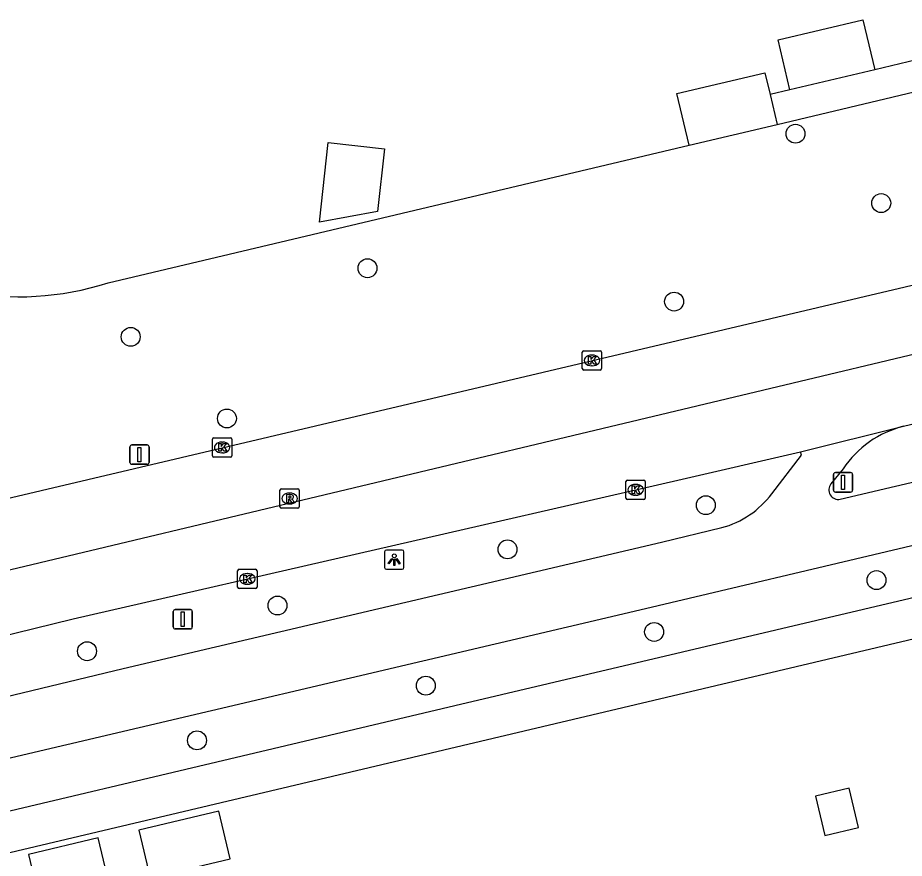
# Model space of a CAD drawing. Extents: x 158038 to 159242, y 380133 to 381214.
# Drawn here: x 158378.95 to 158424.79, y 380931.84 to 380975.3 of the extents above; entities that cross this region are included whole.
import ezdxf

# ---------------------------------------------------------------- set-up
doc = ezdxf.new("R2010")
doc.units = 0
for name, color, linetype in [('IMGEO_Boom', 7, 'Continuous'), ('IMGEO_Fietspad_open', 7, 'Continuous'), ('IMGEO_Groenvoorziening', 7, 'Continuous'), ('IMGEO_Kolk', 7, 'Continuous'), ('IMGEO_Lichtpunt', 7, 'Continuous'), ('IMGEO_Pand', 7, 'Continuous'), ('IMGEO_Rijbaan_regionaal_gesloten', 7, 'Continuous'), ('IMGEO_Rioolput', 7, 'Continuous'), ('IMGEO_Verkeersbordpaal', 7, 'Continuous'), ('IMGEO_Voetpad_open', 7, 'Continuous')]:
    doc.layers.add(name, color=color, linetype=linetype)

msp = doc.modelspace()

# ---------------------------------------------------------------- linework, layer by layer
at = {"layer": 'IMGEO_Boom'}
for centre in [(158419.167, 380969.302), (158423.6, 380965.716), (158397.036, 380962.347), (158412.889, 380960.621), (158384.792, 380958.799), (158389.769, 380954.578), (158414.529, 380950.094), (158404.276, 380947.81), (158423.355, 380946.22), (158392.381, 380944.906), (158411.856, 380943.54), (158382.535, 380942.542), (158400.051, 380940.762), (158388.22, 380937.934)]:
    msp.add_circle(centre, 0.489, dxfattribs=at)
at = {"layer": 'IMGEO_Fietspad_open'}
for points in [[(158421.479, 380950.398), (158427.193, 380951.747), (158453.778, 380958.024), (158500, 380968.887), (158515.75, 380972.588), (158534.976, 380977.093), (158542.093, 380977.956)], [(158543.487, 380975.057), (158534.95, 380974.009), (158529.941, 380972.799), (158500, 380965.696), (158452.232, 380954.381), (158411.121, 380944.673), (158374, 380935.945), (158368.915, 380934.535), (158365.009, 380933.393), (158364.501, 380933.162)], [(158417.938, 380950.684), (158419.475, 380952.674), (158419.433, 380952.857)], [(158421.628, 380951.977), (158420.999, 380951.198)], [(158369.792, 380938.137), (158384.399, 380941.651), (158412.235, 380948.188), (158415.354, 380948.932)]]:
    msp.add_lwpolyline(points, dxfattribs=at)
for centre, radius, start, end in [((158426.077, 380948.976), 5.366, 104.2584, 145.9982), ((158421.389, 380950.888), 0.498, 141.5756, 280.3519), ((158414.111, 380953.547), 4.779, 285.0748, 323.2012)]:
    msp.add_arc(centre, radius, start, end, dxfattribs=at)
at = {"layer": 'IMGEO_Groenvoorziening'}
msp.add_lwpolyline([(158383.621, 380961.589), (158413.661, 380968.705)], dxfattribs=at)
msp.add_arc((158378.987, 380976.175), 15.305, 231.1626, 287.6253, dxfattribs=at)
at = {"layer": 'IMGEO_Kolk'}
for p, q in [((158408.141, 380957.154), (158408.141, 380958.006)), ((158408.216, 380958.08), (158409.068, 380958.08)), ((158408.629, 380957.86), (158408.654, 380957.86)), ((158409.142, 380958.006), (158409.142, 380957.154)), ((158408.652, 380957.3), (158408.627, 380957.3)), ((158409.068, 380957.08), (158408.216, 380957.08)), ((158389.095, 380953.58), (158389.947, 380953.58)), ((158389.02, 380952.654), (158389.02, 380953.506)), ((158389.508, 380953.36), (158389.533, 380953.36)), ((158390.021, 380953.506), (158390.021, 380952.654)), ((158389.531, 380952.8), (158389.506, 380952.8)), ((158389.947, 380952.58), (158389.095, 380952.58)), ((158410.398, 380950.462), (158410.398, 380951.314)), ((158410.473, 380951.388), (158411.325, 380951.388)), ((158411.399, 380951.314), (158411.399, 380950.462)), ((158410.886, 380951.168), (158410.911, 380951.168)), ((158411.325, 380950.388), (158410.473, 380950.388)), ((158410.909, 380950.608), (158410.884, 380950.608)), ((158390.322, 380945.856), (158390.322, 380946.708)), ((158390.397, 380946.782), (158391.249, 380946.782)), ((158391.323, 380946.708), (158391.323, 380945.856)), ((158390.81, 380946.562), (158390.835, 380946.562)), ((158391.249, 380945.782), (158390.397, 380945.782)), ((158390.833, 380946.002), (158390.808, 380946.002))]:
    msp.add_line(p, q, dxfattribs=at)
for points in [[(158408.141, 380957.154), (158408.141, 380958.006)], [(158408.216, 380958.08), (158409.068, 380958.08)], [(158408.462, 380957.78), (158408.585, 380957.78), (158408.585, 380957.629), (158408.715, 380957.78), (158408.879, 380957.78), (158408.733, 380957.629), (158408.886, 380957.38), (158408.734, 380957.38), (158408.649, 380957.544), (158408.585, 380957.477), (158408.585, 380957.38), (158408.462, 380957.38), (158408.462, 380957.78)], [(158409.142, 380958.006), (158409.142, 380957.154)], [(158409.068, 380957.08), (158408.216, 380957.08)], [(158389.095, 380953.58), (158389.947, 380953.58)], [(158389.02, 380952.654), (158389.02, 380953.506)], [(158389.341, 380953.28), (158389.464, 380953.28), (158389.464, 380953.129), (158389.594, 380953.28), (158389.758, 380953.28), (158389.612, 380953.129), (158389.765, 380952.88), (158389.613, 380952.88), (158389.528, 380953.044), (158389.464, 380952.977), (158389.464, 380952.88), (158389.341, 380952.88), (158389.341, 380953.28)], [(158390.021, 380953.506), (158390.021, 380952.654)], [(158389.947, 380952.58), (158389.095, 380952.58)], [(158410.398, 380950.462), (158410.398, 380951.314)], [(158410.473, 380951.388), (158411.325, 380951.388)], [(158411.399, 380951.314), (158411.399, 380950.462)], [(158410.719, 380951.088), (158410.842, 380951.088), (158410.842, 380950.937), (158410.972, 380951.088), (158411.136, 380951.088), (158410.99, 380950.937), (158411.143, 380950.688), (158410.991, 380950.688), (158410.906, 380950.852), (158410.842, 380950.785), (158410.842, 380950.688), (158410.719, 380950.688), (158410.719, 380951.088)], [(158411.325, 380950.388), (158410.473, 380950.388)], [(158390.322, 380945.856), (158390.322, 380946.708)], [(158390.397, 380946.782), (158391.249, 380946.782)], [(158391.323, 380946.708), (158391.323, 380945.856)], [(158390.643, 380946.482), (158390.766, 380946.482), (158390.766, 380946.331), (158390.896, 380946.482), (158391.06, 380946.482), (158390.914, 380946.331), (158391.067, 380946.082), (158390.915, 380946.082), (158390.83, 380946.246), (158390.766, 380946.179), (158390.766, 380946.082), (158390.643, 380946.082), (158390.643, 380946.482)], [(158391.249, 380945.782), (158390.397, 380945.782)]]:
    msp.add_lwpolyline(points, dxfattribs=at)
for centre, start, end in [((158408.218, 380958.004), 91.552, 178.448), ((158408.218, 380958.004), 91.552, 178.448), ((158409.066, 380958.004), 1.552, 88.448), ((158409.066, 380958.004), 1.552, 88.448), ((158408.218, 380957.156), 181.552, 268.448), ((158408.218, 380957.156), 181.552, 268.448), ((158409.066, 380957.156), 271.552, 358.448), ((158409.066, 380957.156), 271.552, 358.448), ((158389.097, 380953.504), 91.552, 178.448), ((158389.097, 380953.504), 91.552, 178.448), ((158389.945, 380953.504), 1.552, 88.448), ((158389.945, 380953.504), 1.552, 88.448), ((158389.097, 380952.656), 181.552, 268.448), ((158389.097, 380952.656), 181.552, 268.448), ((158389.945, 380952.656), 271.552, 358.448), ((158389.945, 380952.656), 271.552, 358.448), ((158410.475, 380951.312), 91.552, 178.448), ((158410.475, 380951.312), 91.552, 178.448), ((158411.323, 380951.312), 1.552, 88.448), ((158411.323, 380951.312), 1.552, 88.448), ((158410.475, 380950.464), 181.552, 268.448), ((158410.475, 380950.464), 181.552, 268.448), ((158411.323, 380950.464), 271.552, 358.448), ((158411.323, 380950.464), 271.552, 358.448), ((158390.399, 380946.706), 91.552, 178.448), ((158390.399, 380946.706), 91.552, 178.448), ((158391.247, 380946.706), 1.552, 88.448), ((158391.247, 380946.706), 1.552, 88.448), ((158390.399, 380945.858), 181.552, 268.448), ((158390.399, 380945.858), 181.552, 268.448), ((158391.247, 380945.858), 271.552, 358.448), ((158391.247, 380945.858), 271.552, 358.448)]:
    msp.add_arc(centre, 0.0765, start, end, dxfattribs=at)
for centre, major_axis, ratio, start_param, end_param in [((158408.628, 380957.58), (-0.387, 0.002), 0.722429, 4.712389, 7.853982), ((158408.653, 380957.58), (-0.39, 0.002), 0.717154, 1.570796, 4.712389), ((158389.507, 380953.08), (-0.387, 0.002), 0.722429, 4.712389, 7.853982), ((158389.532, 380953.08), (-0.39, 0.002), 0.717154, 1.570796, 4.712389), ((158410.885, 380950.888), (-0.387, 0.002), 0.722429, 4.712389, 7.853982), ((158410.91, 380950.888), (-0.39, 0.002), 0.717154, 1.570796, 4.712389), ((158390.809, 380946.282), (-0.387, 0.002), 0.722429, 4.712389, 7.853982), ((158390.834, 380946.282), (-0.39, 0.002), 0.717154, 1.570796, 4.712389)]:
    msp.add_ellipse(centre, major_axis=major_axis, ratio=ratio, start_param=start_param, end_param=end_param, dxfattribs=at)
at = {"layer": 'IMGEO_Lichtpunt'}
for p, q in [((158397.923, 380947.68), (158397.923, 380946.873)), ((158397.923, 380947.68), (158397.923, 380946.873)), ((158398.825, 380947.775), (158398.017, 380947.775)), ((158398.825, 380947.775), (158398.017, 380947.775)), ((158398.919, 380946.873), (158398.919, 380947.68)), ((158398.919, 380946.873), (158398.919, 380947.68)), ((158398.017, 380946.779), (158398.825, 380946.779)), ((158398.017, 380946.779), (158398.825, 380946.779))]:
    msp.add_line(p, q, dxfattribs=at)
for points in [[(158398.297, 380947.344), (158398.336, 380947.316), (158398.148, 380947.054), (158398.11, 380947.081), (158398.297, 380947.344)], [(158398.399, 380947.296), (158398.446, 380947.296), (158398.446, 380946.974), (158398.399, 380946.974), (158398.399, 380947.296)], [(158398.509, 380947.316), (158398.547, 380947.343), (158398.734, 380947.081), (158398.695, 380947.053), (158398.509, 380947.316)]]:
    msp.add_lwpolyline(points, dxfattribs=at)
msp.add_circle((158398.422, 380947.478), 0.0994, dxfattribs=at)
for centre, start, end in [((158398.017, 380947.68), 90, 180), ((158398.017, 380947.68), 90, 180), ((158398.825, 380947.68), 0, 90), ((158398.825, 380947.68), 0, 90), ((158398.017, 380946.873), 180, 270), ((158398.017, 380946.873), 180, 270), ((158398.825, 380946.873), 270, 0), ((158398.825, 380946.873), 270, 360)]:
    msp.add_arc(centre, 0.0946, start, end, dxfattribs=at)
at = {"layer": 'IMGEO_Pand'}
for points in [[(158418.881, 380971.577), (158418.274, 380974.149), (158422.657, 380975.183), (158423.264, 380972.61)], [(158413.661, 380968.705), (158413.031, 380971.377), (158417.59, 380972.452), (158417.853, 380971.335)], [(158423.264, 380972.61), (158418.881, 380971.577)], [(158417.853, 380971.335), (158418.22, 380969.78)], [(158413.661, 380968.705), (158418.22, 380969.78)], [(158395.011, 380968.85), (158397.922, 380968.523), (158397.558, 380965.281), (158394.548, 380964.724), (158395.011, 380968.85)], [(158420.201, 380935.047), (158420.678, 380933.018), (158422.417, 380933.428), (158421.939, 380935.456), (158420.201, 380935.047)], [(158385.8, 380930.828), (158389.942, 380931.815), (158389.357, 380934.271), (158385.214, 380933.284), (158385.8, 380930.828)], [(158383.115, 380932.894), (158379.516, 380932.036), (158380.152, 380929.367), (158383.751, 380930.225), (158383.115, 380932.894)]]:
    msp.add_lwpolyline(points, dxfattribs=at)
at = {"layer": 'IMGEO_Rijbaan_regionaal_gesloten'}
for points in [[(158373.204, 380949.217), (158500, 380979.117), (158570.711, 380995.952)], [(158568.275, 380991.816), (158560.604, 380990.004), (158556.721, 380989.087), (158548.941, 380987.249), (158545.06, 380986.275), (158537.46, 380984.502), (158529.678, 380982.624), (158522.041, 380980.853), (158514.329, 380979.065), (158491.19, 380973.547), (158483.617, 380971.741), (158472.175, 380969.072), (158460.444, 380966.274), (158448.885, 380963.516), (158360.018, 380942.318)], [(158424.755, 380954.177), (158432.537, 380956.03), (158436.396, 380956.989), (158500, 380971.935), (158511.801, 380974.708), (158534.98, 380980.193)], [(158419.433, 380952.857), (158424.755, 380954.177)], [(158362.718, 380939.535), (158381.814, 380944.216), (158413.082, 380951.39), (158419.433, 380952.857)]]:
    msp.add_lwpolyline(points, dxfattribs=at)
at = {"layer": 'IMGEO_Rioolput'}
for p, q in [((158392.51, 380950.013), (158392.51, 380950.865)), ((158392.585, 380950.939), (158393.437, 380950.939)), ((158393.511, 380950.865), (158393.511, 380950.013)), ((158392.998, 380950.719), (158393.023, 380950.719)), ((158393.437, 380949.939), (158392.585, 380949.939)), ((158393.021, 380950.159), (158392.996, 380950.159))]:
    msp.add_line(p, q, dxfattribs=at)
for points in [[(158392.51, 380950.013), (158392.51, 380950.865)], [(158392.585, 380950.939), (158393.437, 380950.939)], [(158393.511, 380950.865), (158393.511, 380950.013)], [(158393.099, 380950.637), (158392.847, 380950.639), (158392.847, 380950.239)], [(158392.847, 380950.239), (158392.971, 380950.239), (158392.971, 380950.401), (158392.982, 380950.401)], [(158393.025, 380950.558), (158392.971, 380950.558), (158392.971, 380950.477)], [(158392.971, 380950.477), (158393.023, 380950.477)], [(158393.029, 380950.372), (158393.1, 380950.239), (158393.24, 380950.239), (158393.175, 380950.365)], [(158393.437, 380949.939), (158392.585, 380949.939)]]:
    msp.add_lwpolyline(points, dxfattribs=at)
for centre, radius, start, end in [((158392.587, 380950.863), 0.0765, 91.552, 178.448), ((158392.587, 380950.863), 0.0765, 91.552, 178.448), ((158393.435, 380950.863), 0.0765, 1.552, 88.448), ((158393.435, 380950.863), 0.0765, 1.552, 88.448), ((158392.981, 380950.348), 0.0533, 26.0293, 88.6989), ((158393.007, 380950.666), 0.19, 274.7715, 282.9687), ((158393.031, 380950.462), 0.0964, 77.0061, 93.1865), ((158393.045, 380950.519), 0.0378, 276.6634, 79.6772), ((158393.098, 380950.527), 0.109, 350.3612, 89.416), ((158393.096, 380950.527), 0.112, 277.5842, 350.9817), ((158393.08, 380950.312), 0.108, 29.5134, 73.7905), ((158392.587, 380950.015), 0.0765, 181.552, 268.448), ((158392.587, 380950.015), 0.0765, 181.552, 268.448), ((158393.435, 380950.015), 0.0765, 271.552, 358.448), ((158393.435, 380950.015), 0.0765, 271.552, 358.448)]:
    msp.add_arc(centre, radius, start, end, dxfattribs=at)
for centre, major_axis, ratio, start_param, end_param in [((158392.997, 380950.439), (-0.387, 0.002), 0.722429, 4.712389, 7.853982), ((158393.022, 380950.439), (-0.39, 0.002), 0.717154, 1.570796, 4.712389)]:
    msp.add_ellipse(centre, major_axis=major_axis, ratio=ratio, start_param=start_param, end_param=end_param, dxfattribs=at)
at = {"layer": 'IMGEO_Verkeersbordpaal'}
for p, q in [((158384.749, 380952.31), (158384.749, 380953.11)), ((158384.749, 380953.11), (158384.749, 380952.31)), ((158384.849, 380953.21), (158385.639, 380953.21)), ((158385.639, 380953.21), (158384.849, 380953.21)), ((158385.739, 380953.11), (158385.739, 380952.31)), ((158385.739, 380952.31), (158385.739, 380953.11)), ((158385.639, 380952.21), (158384.849, 380952.21)), ((158384.849, 380952.21), (158385.639, 380952.21)), ((158421.229, 380951.776), (158422.019, 380951.776)), ((158422.019, 380951.776), (158421.229, 380951.776)), ((158421.129, 380950.876), (158421.129, 380951.676)), ((158421.129, 380951.676), (158421.129, 380950.876)), ((158422.119, 380951.676), (158422.119, 380950.876)), ((158422.119, 380950.876), (158422.119, 380951.676)), ((158422.019, 380950.776), (158421.229, 380950.776)), ((158421.229, 380950.776), (158422.019, 380950.776)), ((158386.989, 380943.797), (158386.989, 380944.597)), ((158386.989, 380944.597), (158386.989, 380943.797)), ((158387.089, 380944.697), (158387.879, 380944.697)), ((158387.879, 380944.697), (158387.089, 380944.697)), ((158387.979, 380944.597), (158387.979, 380943.797)), ((158387.979, 380943.797), (158387.979, 380944.597)), ((158387.879, 380943.697), (158387.089, 380943.697)), ((158387.089, 380943.697), (158387.879, 380943.697))]:
    msp.add_line(p, q, dxfattribs=at)
for points in [[(158385.169, 380953.085), (158385.319, 380953.085), (158385.319, 380952.335), (158385.169, 380952.335), (158385.169, 380953.085)], [(158421.549, 380951.651), (158421.699, 380951.651), (158421.699, 380950.901), (158421.549, 380950.901), (158421.549, 380951.651)], [(158387.409, 380944.572), (158387.559, 380944.572), (158387.559, 380943.822), (158387.409, 380943.822), (158387.409, 380944.572)]]:
    msp.add_lwpolyline(points, dxfattribs=at)
for centre, start, end in [((158384.849, 380953.11), 90, 180), ((158384.849, 380953.11), 90, 180), ((158385.639, 380953.11), 0, 90), ((158385.639, 380953.11), 360, 90), ((158384.849, 380952.31), 180, 270), ((158384.849, 380952.31), 180, 270), ((158385.639, 380952.31), 270, 0), ((158385.639, 380952.31), 270, 0), ((158421.229, 380951.676), 90, 180), ((158421.229, 380951.676), 90, 180), ((158422.019, 380951.676), 0, 90), ((158422.019, 380951.676), 360, 90), ((158421.229, 380950.876), 180, 270), ((158421.229, 380950.876), 180, 270), ((158422.019, 380950.876), 270, 0), ((158422.019, 380950.876), 270, 0), ((158387.089, 380944.597), 90, 180), ((158387.089, 380944.597), 90, 180), ((158387.879, 380944.597), 0, 90), ((158387.879, 380944.597), 360, 90), ((158387.089, 380943.797), 180, 270), ((158387.089, 380943.797), 180, 270), ((158387.879, 380943.797), 270, 0), ((158387.879, 380943.797), 270, 0)]:
    msp.add_arc(centre, 0.1, start, end, dxfattribs=at)
at = {"layer": 'IMGEO_Voetpad_open'}
for points in [[(158418.22, 380969.78), (158484.503, 380985.607)], [(158364.97, 380931.086), (158401.56, 380939.73), (158451.051, 380951.403), (158500, 380963.025), (158504.694, 380964.14), (158541.178, 380972.748), (158543.921, 380973.246), (158543.487, 380975.057)], [(158425.854, 380973.22), (158423.264, 380972.61)], [(158418.881, 380971.577), (158417.853, 380971.335)], [(158438.078, 380946.194), (158365.77, 380929.098)]]:
    msp.add_lwpolyline(points, dxfattribs=at)

doc.saveas('drawing.dxf')
